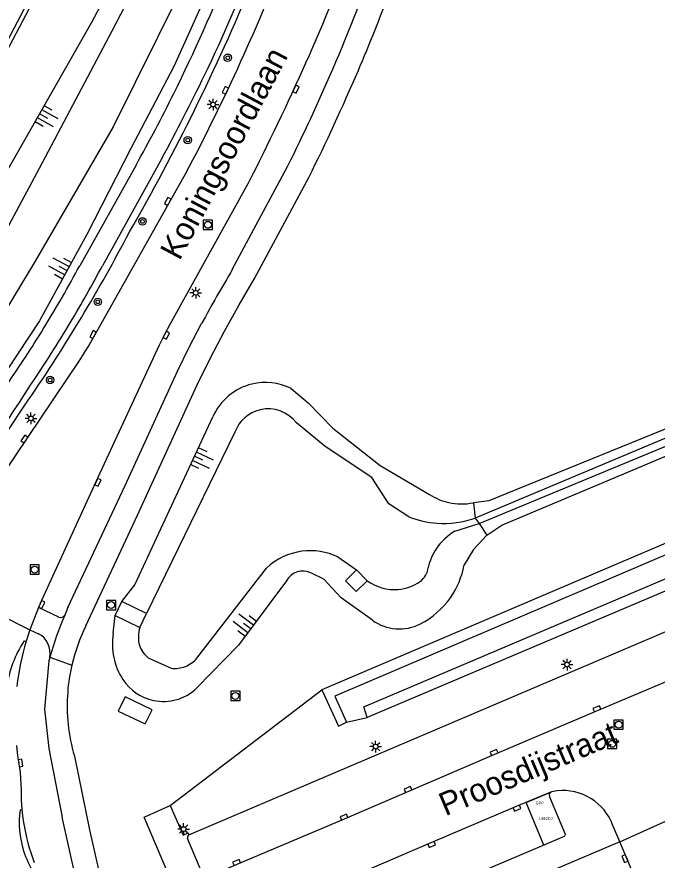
# Model space of a CAD drawing. Extents: x 136000 to 138005, y 398500 to 400500.
# Drawn here: x 137390.5 to 137459.6, y 399832.1 to 399923.1 of the extents above; entities that cross this region are included whole.
import ezdxf

# ---------------------------------------------------------------- set-up
doc = ezdxf.new("R2010")
doc.units = 0
for name, color, linetype in [('bp-anno-kenteken', 7, 'Continuous'), ('bp-grn-parkeervak', 7, 'Continuous'), ('gg-afsc-hekwerk', 7, 'Continuous'), ('gg-anno-openbare ruimte label', 7, 'Continuous'), ('gg-knt-BGT kruinlijn', 7, 'Continuous'), ('gg-knt-bovenkant onderkant talud', 7, 'Continuous'), ('gg-knt-bronhoudergrens', 7, 'Continuous'), ('gg-knt-onverhard', 7, 'Continuous'), ('gg-knt-verharding', 7, 'Continuous'), ('gg-knt-verharding nz', 7, 'Continuous'), ('gg-kntw-bovenkant insteek waterloop', 7, 'Continuous'), ('gg-kntw-waterlijn', 7, 'Continuous'), ('gg-kwrk-faunavoorziening', 7, 'Continuous'), ('gg-kwrk-uitstroombak niveau min 01', 7, 'Continuous'), ('gt-grn-groengrens', 7, 'Continuous'), ('gt-grn-vlakafsluiter', 7, 'Continuous'), ('gt-grn-weggrens', 7, 'Continuous'), ('gt-symb-boom', 7, 'Continuous'), ('gt-symb-kolk', 7, 'Continuous'), ('gt-symb-lichtmast', 7, 'Continuous'), ('gt-symb-rioolschacht', 7, 'Continuous'), ('gt-symb-talud symbool', 7, 'Continuous'), ('kenmerkpunt gehandicapten parkeerplaats', 7, 'Continuous')]:
    doc.layers.add(name, color=color, linetype=linetype)

# ---------------------------------------------------------------- blocks, each defined once
blk = doc.blocks.new('gt0-LMAST')
at = {"layer": 'gt-symb-lichtmast'}
for p, q in [((-0.182, 0.173), (-0.447, 0.438)), ((-0.005, 0.246), (-0.005, 0.621)), ((0.172, 0.173), (0.437, 0.438)), ((-0.255, -0.004), (-0.63, -0.004)), ((-0.182, -0.181), (-0.447, -0.446)), ((-0.005, -0.254), (-0.005, -0.629)), ((0.437, -0.446), (0.172, -0.181)), ((0.245, -0.004), (0.62, -0.004))]:
    blk.add_line(p, q, dxfattribs=at)
blk.add_circle((-0.005, -0.004), 0.25, dxfattribs=at)
blk = doc.blocks.new('gt0-KOLK')
at = {"layer": 'gt-symb-kolk'}
blk.add_lwpolyline([(0, 0), (0.375, 0), (0.375, 0.4), (-0.375, 0.4), (-0.375, 0), (0, 0)], dxfattribs=at)
blk = doc.blocks.new('gt0-RS')
at = {"layer": 'gt-symb-rioolschacht'}
blk.add_lwpolyline([(-0.5, -0.5), (0.5, -0.5), (0.5, 0.5), (-0.5, 0.5)], close=True, dxfattribs=at)
blk.add_circle((0, 0), 0.375, dxfattribs=at)
blk = doc.blocks.new('gt0-BOOM')
at = {"layer": 'gt-symb-boom'}
for radius in [0.4, 0.2]:
    blk.add_circle((0, 0), radius, dxfattribs=at)
blk = doc.blocks.new('gt0-TALUD_1')
at = {"layer": 'gt-symb-talud symbool'}
for p, q in [((-1, -1), (-1, 0)), ((-0.5, -2), (-0.5, 0)), ((0, -1), (0, 0)), ((0.5, -2), (0.5, 0)), ((1, -1), (1, 0))]:
    blk.add_line(p, q, dxfattribs=at)

msp = doc.modelspace()

# ---------------------------------------------------------------- linework, layer by layer
at = {"layer": 'bp-grn-parkeervak'}
msp.add_lwpolyline([(137448.191, 399839.512), (137448.056, 399839.419), (137447.962, 399839.304), (137447.935, 399839.196), (137447.974, 399838.955), (137449.642, 399834.942), (137449.638, 399834.79), (137449.585, 399834.713), (137449.534, 399834.682), (137447.362, 399833.758), (137445.436, 399838.359), (137448.191, 399839.512)], dxfattribs=at)
at = {"layer": 'gg-afsc-hekwerk'}
msp.add_lwpolyline([(137382.794, 399906.829), (137398.105, 399935.838), (137428.781, 399992.936), (137438.638, 400011.548)], dxfattribs=at)
at = {"layer": 'gg-knt-BGT kruinlijn'}
for p, q in [((137420.106, 399882.983), (137421.949, 399881.438)), ((137421.949, 399881.438), (137424.611, 399878.712)), ((137403.245, 399861.801), (137411.677, 399879.914)), ((137424.611, 399878.712), (137429.717, 399874.691)), ((137429.717, 399874.691), (137435.045, 399871.561)), ((137441.207, 399867.17), (137439.76, 399865.617)), ((137439.76, 399865.617), (137438.759, 399863.96)), ((137423.65, 399862.441), (137422.316, 399863.075)), ((137419.607, 399862.259), (137414.438, 399855.312)), ((137425.494, 399860.407), (137423.65, 399862.441)), ((137401.855, 399860.002), (137403.245, 399861.801)), ((137428.875, 399857.995), (137425.494, 399860.407)), ((137400.926, 399856.589), (137401.136, 399858.517)), ((137414.438, 399855.312), (137409.959, 399850.702))]:
    msp.add_line(p, q, dxfattribs=at)
for points in [[(137413.12, 399949.696), (137414.173, 399950.841), (137415.658, 399951.185), (137417.646, 399949.927), (137418.467, 399948.506), (137418.412, 399946.913), (137415.322, 399936.774), (137411.814, 399927.392), (137407.454, 399917.71), (137402.813, 399908.88), (137398.075, 399899.598), (137392.997, 399890.27), (137387.151, 399881.509)], [(137386.058, 399900.45), (137398.635, 399922.489), (137407.344, 399938.954), (137409.244, 399940.864), (137410.438, 399943.097), (137411.604, 399945.824), (137412.418, 399948.142), (137413.12, 399949.696)]]:
    msp.add_lwpolyline(points, dxfattribs=at)
for centre, radius, start, end in [((137417.337, 399877.483), 6.16, 103.83383, 156.75289), ((137417.334, 399877.486), 6.156, 63.24244, 103.81929), ((137438.467, 399876.735), 6.204, 236.52337, 257.32796), ((137438.462, 399876.772), 6.238, 257.44906, 282.03321), ((137429.984, 399865.545), 8.917, 324.89585, 349.76112), ((137421.392, 399861.249), 2.051, 109.78443, 150.49497), ((137421.387, 399861.263), 2.036, 62.85748, 109.78705), ((137429.982, 399865.546), 8.919, 297.11351, 324.89589), ((137431.779, 399862.037), 4.977, 234.30695, 297.11254), ((137407.866, 399855.447), 7.033, 170.65968, 213.23205), ((137406.34, 399854.45), 5.21, 213.25451, 257.99484), ((137406.337, 399854.462), 5.221, 258.05521, 313.93211)]:
    msp.add_arc(centre, radius, start, end, dxfattribs=at)
at = {"layer": 'gg-knt-bovenkant onderkant talud'}
for p, q in [((137414.049, 399878.269), (137404.523, 399858.711)), ((137437.771, 399867.591), (137440.373, 399868.413)), ((137425.143, 399864.829), (137427.143, 399863.416)), ((137409.96, 399853.912), (137417.453, 399863.61)), ((137404.711, 399853.954), (137407.162, 399852.823))]:
    msp.add_line(p, q, dxfattribs=at)
for points in [[(137416.116, 399948.107), (137413.477, 399940.853), (137411.583, 399935.13), (137408.058, 399925.646), (137400.917, 399911.196), (137392.516, 399896.701), (137384.198, 399882.975), (137374.786, 399868.967), (137372.106, 399865.772), (137371.118, 399866.539), (137376.529, 399875.898), (137384.726, 399891.367), (137392.987, 399906.743), (137400.816, 399921.543), (137408.86, 399937.064), (137410.842, 399939.337), (137413.563, 399945.889), (137414.69, 399948.73)], [(137432.818, 399869.137), (137430.629, 399870.533), (137428.827, 399873.407), (137423.779, 399876.716), (137420.691, 399879.268)]]:
    msp.add_lwpolyline(points, dxfattribs=at)
for centre, radius, start, end in [((137417.638, 399876.982), 3.813, 103.02453, 160.2738), ((137417.637, 399876.977), 3.817, 36.87471, 102.99218), ((137436.566, 399878.782), 10.348, 248.76124, 265.95209), ((137436.549, 399878.797), 10.362, 266.05415, 289.10221), ((137440.78, 399862.359), 6.035, 119.90354, 145.95568), ((137440.775, 399862.364), 6.028, 145.9682, 167.34526), ((137422.182, 399858.614), 6.879, 97.54617, 133.43166), ((137422.191, 399858.619), 6.876, 64.57884, 97.62366), ((137432.781, 399863.918), 2.125, 305.30924, 353.69963), ((137431.38, 399866.703), 5.407, 235.18731, 273.06541), ((137431.164, 399866.199), 4.921, 275.89504, 305.32434), ((137407.036, 399856.184), 3.396, 162.12619, 195.20662), ((137406.25, 399856.056), 2.605, 197.02834, 233.79567), ((137407.538, 399855.989), 3.191, 291.56583, 319.37924), ((137407.539, 399856.014), 3.214, 263.25764, 291.38374)]:
    msp.add_arc(centre, radius, start, end, dxfattribs=at)
at = {"layer": 'gg-knt-bronhoudergrens'}
msp.add_line((137407.079, 399838.028), (137423.423, 399850.479), dxfattribs=at)
at = {"layer": 'gg-knt-onverhard'}
msp.add_line((137426.066, 399846.994), (137428.318, 399847.493), dxfattribs=at)
for points in [[(137555.611, 399905.665), (137424.824, 399849.828), (137426.066, 399846.994)], [(137428.318, 399847.493), (137427.935, 399848.653), (137556.75, 399903.357)]]:
    msp.add_lwpolyline(points, dxfattribs=at)
at = {"layer": 'gg-knt-verharding'}
for p, q in [((137406.173, 399907.772), (137399.762, 399896.207)), ((137403.397, 399907.08), (137397.329, 399896.231)), ((137413.771, 399895.8), (137419.443, 399906.369)), ((137409.088, 399834.852), (137493.561, 399870.886)), ((137392.879, 399859.381), (137391.943, 399856.958)), ((137393.039, 399859.767), (137392.879, 399859.381)), ((137395.053, 399858.345), (137392.879, 399859.381)), ((137396.053, 399859.372), (137395.711, 399858.541)), ((137391.943, 399856.958), (137391.532, 399855.739)), ((137391.943, 399856.958), (137392.866, 399856.547)), ((137391.332, 399855.773), (137391.532, 399855.739)), ((137394.088, 399854.009), (137393.98, 399853.625)), ((137448.799, 399839.596), (137448.191, 399839.512)), ((137390.903, 399837.567), (137391.087, 399837.592)), ((137397.671, 399826.835), (137395.41, 399836.779)), ((137455.544, 399834.118), (137454.797, 399835.877)), ((137455.544, 399834.118), (137405.25, 399812.698)), ((137410.587, 399830.551), (137408.952, 399834.451)), ((137458.682, 399826.768), (137455.544, 399834.118))]:
    msp.add_line(p, q, dxfattribs=at)
for points in [[(137383.424, 399865.399), (137397.27, 399885.946), (137398.338, 399887.653), (137408.723, 399906.13)], [(137397.98, 399857.378), (137403.544, 399869.315), (137409.983, 399883.372), (137411.426, 399886.293), (137412.938, 399889.178), (137414.521, 399892.024), (137416.172, 399894.832), (137422.016, 399905.749)], [(137393.039, 399859.767), (137399.323, 399873.431), (137405.929, 399887.688), (137406.461, 399888.787), (137407.073, 399889.92), (137415.479, 399905.074)], [(137396.053, 399859.372), (137402.203, 399872.519), (137407.848, 399884.851), (137409.127, 399887.432), (137410.463, 399889.984)], [(137382.394, 399867.934), (137383.108, 399868.845), (137389.22, 399877.896), (137391.773, 399881.718)], [(137393.98, 399853.625), (137393.507, 399848.411), (137393.978, 399844.161), (137395.41, 399836.779)], [(137405.134, 399848.341), (137402.204, 399849.721), (137401.449, 399848.207), (137404.38, 399846.827), (137405.134, 399848.341)], [(137390.49, 399844.474), (137390.62, 399843.386), (137390.791, 399842.304), (137390.88, 399841.622), (137390.945, 399840.937), (137391, 399839.704), (137391.018, 399838.647), (137391.087, 399837.592)], [(137396.745, 399843.346), (137398.375, 399835.392), (137400.465, 399826.205)], [(137448.191, 399839.512), (137448.056, 399839.419), (137447.962, 399839.304), (137447.935, 399839.196), (137447.974, 399838.955), (137449.642, 399834.942), (137449.638, 399834.79), (137449.585, 399834.713), (137449.534, 399834.682), (137415.244, 399820.085)], [(137391.087, 399837.592), (137391.163, 399836.891), (137391.26, 399836.201)], [(137407.648, 399828.826), (137404.275, 399836.779), (137407.079, 399838.028)], [(137407.079, 399838.028), (137408.462, 399834.821), (137408.996, 399835.058), (137409.088, 399834.852)]]:
    msp.add_lwpolyline(points, dxfattribs=at)
for centre, radius, start, end in [((137255.886, 399992.441), 181.721, 335.85801, 340.43207), ((137214.778, 400009.066), 219.571, 335.57579, 339.01033), ((137276.154, 399982.259), 149.701, 334.05762, 339.56299), ((137237.826, 399997.7), 203.298, 336.49456, 340.39613), ((137254.712, 399990.925), 170.668, 333.51402, 338.53923), ((137237.773, 399998.174), 206.113, 338.21268, 340.33847), ((137207.385, 400012.588), 225.491, 330.00733, 337.61769), ((137238.755, 399997.676), 205.017, 336.89376, 338.23985), ((137210.197, 400011.368), 224.695, 332.07219, 335.52456), ((137168.317, 400031.218), 277.491, 332.96157, 335.9468), ((137185.578, 400026.145), 250.348, 331.78157, 334.09424), ((137234.115, 399999.677), 210.07, 333.44037, 336.88841), ((137239.743, 399997.002), 201.262, 333.23563, 336.45909), ((137231.479, 400002.523), 196.635, 330.96236, 333.50834), ((137242.734, 399983.646), 180.56, 325.63154, 332.35463), ((137282.597, 399957.841), 130.227, 328.31747, 331.76457), ((137271.386, 399964.724), 145.516, 329.16967, 331.91034), ((137532.769, 399824.268), 138.842, 148.98913, 151.75053), ((137283.358, 399957.17), 129.228, 325.1773, 328.39346), ((137272.681, 399964.072), 144.07, 325.94788, 329.12842), ((136994.396, 400139.339), 472.896, 325.02383, 327.23355), ((137429.277, 399843.964), 36.594, 156.5253, 164.06777), ((137395.266, 399858.834), 0.533, 246.48781, 326.68686), ((137415.362, 399848.766), 19.399, 153.64324, 166.91675), ((137401.454, 399849.096), 12.126, 146.58925, 171.9024), ((137419.9, 399847.43), 29.56, 163.67576, 173.32001), ((137391.765, 399854.454), 2.365, 349.15719, 62.26271), ((137415.341, 399848.765), 19.379, 166.90159, 175.59719), ((137415.19, 399848.774), 19.227, 175.58711, 196.39722), ((137449.423, 399833.907), 5.724, 20.13652, 96.26234), ((137400.782, 399836.141), 9.981, 171.78759, 197.58379), ((137412.64, 399839.582), 21.645, 188.98512, 200.85132), ((137409.263, 399834.569), 0.333, 121.74639, 200.78466), ((137400.77, 399836.142), 9.97, 197.60603, 226.8083)]:
    msp.add_arc(centre, radius, start, end, dxfattribs=at)
at = {"layer": 'gg-knt-verharding nz'}
for points in [[(137410.376, 399829.998), (137414.306, 399831.685), (137425.881, 399836.583), (137442.078, 399843.54), (137453.151, 399848.264), (137464.632, 399853.124), (137473.837, 399857.089), (137492.243, 399864.948), (137496.186, 399866.618)], [(137448.191, 399839.512), (137444.39, 399837.921), (137435.188, 399834.003), (137428.047, 399830.937), (137416.611, 399826.061), (137412.733, 399824.439)]]:
    msp.add_lwpolyline(points, dxfattribs=at)
at = {"layer": 'gg-kntw-bovenkant insteek waterloop'}
for points in [[(137362.029, 399868.233), (137411.46, 399962.206), (137417.73, 399972.129), (137419.682, 399976.017), (137429.476, 399995.203)], [(137441.207, 399867.17), (137442.817, 399868.236), (137483.359, 399885.312), (137484.214, 399889.141), (137484.521, 399890.516), (137483.146, 399890.823), (137481.893, 399890.281), (137480.795, 399886.86), (137444.329, 399872.053), (137441.429, 399870.875), (137439.762, 399870.671)]]:
    msp.add_lwpolyline(points, dxfattribs=at)
at = {"layer": 'gg-kntw-waterlijn'}
msp.add_lwpolyline([(137440.373, 399868.413), (137482.717, 399885.961), (137483.491, 399889.179), (137482.683, 399889.374), (137481.536, 399886.456), (137439.94, 399869.006)], dxfattribs=at)
at = {"layer": 'gg-kwrk-faunavoorziening'}
msp.add_line((137401.136, 399858.517), (137401.855, 399860.002), dxfattribs=at)
at = {"layer": 'gg-kwrk-uitstroombak niveau min 01'}
for p, q in [((137428.293, 399862.264), (137427.143, 399863.416)), ((137404.523, 399858.711), (137401.855, 399860.002)), ((137401.136, 399858.517), (137403.804, 399857.226)), ((137403.804, 399857.226), (137404.523, 399858.711))]:
    msp.add_line(p, q, dxfattribs=at)
msp.add_lwpolyline([(137428.293, 399862.264), (137427.139, 399861.112), (137425.989, 399862.264), (137427.143, 399863.416)], dxfattribs=at)
at = {"layer": 'gt-grn-groengrens'}
msp.add_line((137555.054, 399906.63), (137423.423, 399850.479), dxfattribs=at)
for points in [[(137556.75, 399903.357), (137557.168, 399902.157), (137428.318, 399847.493)], [(137423.423, 399850.479), (137425.215, 399846.571), (137426.066, 399846.994)]]:
    msp.add_lwpolyline(points, dxfattribs=at)
at = {"layer": 'gt-grn-vlakafsluiter'}
for p, q in [((137439.762, 399870.671), (137439.94, 399869.006)), ((137439.94, 399869.006), (137440.373, 399868.413)), ((137440.373, 399868.413), (137441.207, 399867.17))]:
    msp.add_line(p, q, dxfattribs=at)
at = {"layer": 'gt-grn-weggrens'}
for p, q in [((137387.764, 399859.078), (137391.943, 399856.958)), ((137394.088, 399854.009), (137396.467, 399853.157)), ((137455.544, 399834.118), (137461.044, 399836.591))]:
    msp.add_line(p, q, dxfattribs=at)

# ---------------------------------------------------------------- block references
at = {"layer": 'gt-symb-boom'}
for p in [(137413.275, 399918.652), (137408.964, 399909.771), (137404.089, 399901.007), (137399.264, 399892.337), (137394.123, 399883.9)]:
    msp.add_blockref('gt0-BOOM', p, dxfattribs=at)
at = {"layer": 'gt-symb-kolk'}
for p, rotation in [((137413.199, 399915.05), 64.20009832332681), ((137420.462, 399915.355), -114.73850283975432), ((137406.999, 399903.062), 60.557404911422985), ((137398.929, 399888.704), 61.341235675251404), ((137406.482, 399888.828), -116.67332653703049), ((137391.526, 399877.422), 56.321123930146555), ((137399.104, 399872.955), -114.69172671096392), ((137393.039, 399859.767), -114.18616825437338), ((137453.151, 399848.264), 22.439834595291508), ((137442.078, 399843.54), 22.439834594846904), ((137390.745, 399842.57), -80.79370955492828), ((137432.785, 399839.553), 22.439834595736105), ((137444.39, 399837.921), -157.28143280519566), ((137425.881, 399836.583), 22.439834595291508), ((137435.188, 399834.003), -157.28143280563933), ((137414.306, 399831.685), 22.439834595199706), ((137456.29, 399832.361), 113.15620571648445)]:
    msp.add_blockref('gt0-KOLK', p, dxfattribs=dict(at, rotation=rotation))
at = {"layer": 'gt-symb-lichtmast'}
for p in [(137411.7, 399913.604), (137409.837, 399893.303), (137392.065, 399879.764), (137449.862, 399853.218), (137429.221, 399844.374), (137408.52, 399835.482)]:
    msp.add_blockref('gt0-LMAST', p, dxfattribs=at)
at = {"layer": 'gt-symb-rioolschacht'}
for p in [(137411.137, 399900.634), (137392.461, 399863.455), (137400.705, 399859.632), (137414.109, 399849.84), (137455.419, 399846.735), (137454.723, 399844.672)]:
    msp.add_blockref('gt0-RS', p, dxfattribs=at)
at = {"layer": 'gt-symb-talud symbool'}
for p, xscale, yscale, rotation in [((137392.999, 399912.612), 1.0005883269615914, 1.0005883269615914, 60.28352865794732), ((137395.951, 399895.697), 0.9996839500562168, 0.9996839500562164, -118.5647181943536), ((137409.707, 399875.683), 1.000113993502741, 1.0001139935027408, 64.40857585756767), ((137415.755, 399857.089), 1.0004743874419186, 1.0004743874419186, -127.56859202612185)]:
    msp.add_blockref('gt0-TALUD_1', p, dxfattribs=dict(at, xscale=xscale, yscale=yscale, rotation=rotation))

# ---------------------------------------------------------------- texts
at = {"layer": 'bp-anno-kenteken'}
msp.add_text('L962DJ', height=0.3, dxfattribs=at).set_placement((137446.875, 399836.47))
at = {"layer": 'gg-anno-openbare ruimte label'}
for s, rotation, p in [('Koningsoordlaan', 62.1, (137408.082, 399896.689)), ('Proosdijstraat', 23.1, (137436.741, 399836.849))]:
    msp.add_text(s, height=2.5, rotation=rotation, dxfattribs=at).set_placement(p)
at = {"layer": 'kenmerkpunt gehandicapten parkeerplaats'}
msp.add_text('GPP', height=0.3, dxfattribs=at).set_placement((137446.485, 399838.137))

doc.saveas('drawing.dxf')
